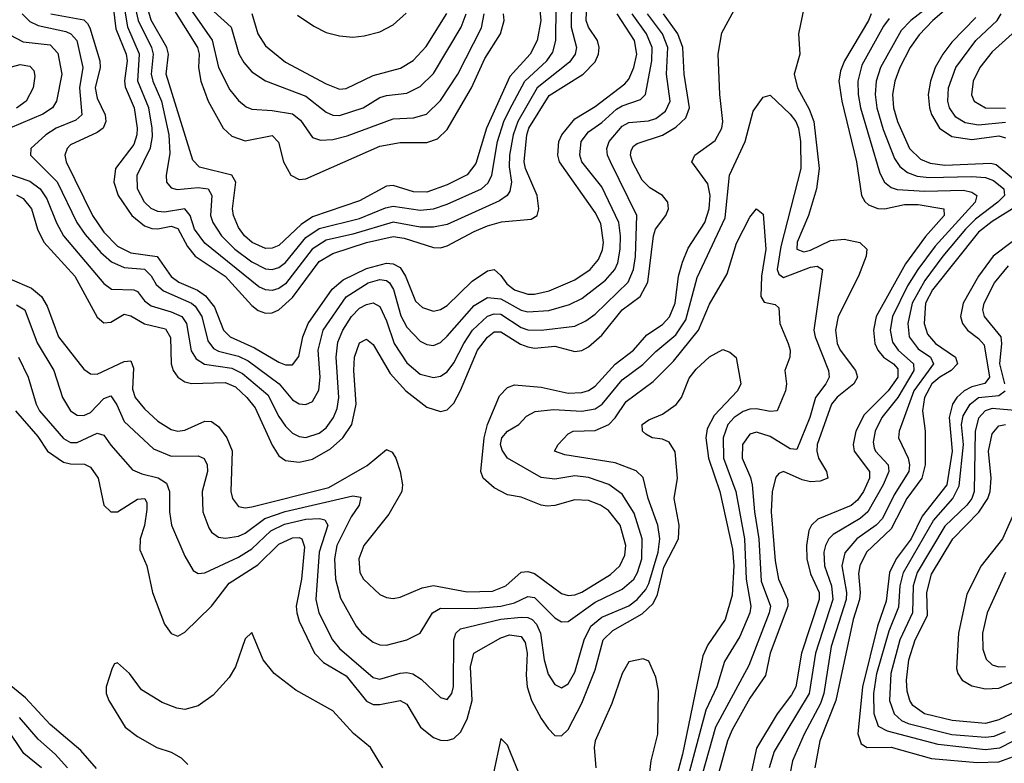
# Model space of a CAD drawing. Header units: inches. Extents: x 884549 to 1028252, y 526810 to 653624.
# Tile 350 of 656: x 901319 to 904246, y 633843 to 636052. Entities that reach past the tile are written whole.
import ezdxf

# ---------------------------------------------------------------- set-up
doc = ezdxf.new("R2010")
doc.units = ezdxf.units.IN
doc.header["$MEASUREMENT"] = 0
doc.layers.add('A9603', color=7, linetype='Continuous')

msp = doc.modelspace()

# ---------------------------------------------------------------- linework, layer by layer
at = {"layer": 'A9603', "color": 5}
for points, elevation in [([(901597, 636090), (901604.8, 636024.8), (901636, 635950), (901639.1, 635930), (901630.9, 635870.9), (901632.9, 635852.9), (901659.4, 635790), (901668.5, 635730), (901667.9, 635710), (901658.3, 635681.7), (901604.1, 635610), (901599.3, 635570), (901612.2, 635530), (901652.7, 635470), (901690, 635439.4), (901711.8, 635431.8), (901730, 635430.7), (901770, 635438.8), (901790, 635432.1), (901817.9, 635377.9), (901841.1, 635350), (901930.4, 635290.4), (902010, 635203), (902028.5, 635188.5), (902050, 635180.4), (902070, 635181.4), (902090, 635190.7), (902130, 635226.7), (902210, 635334), (902250, 635357.8), (902350, 635390.2), (902430, 635407.7), (902462.8, 635402.8), (902550, 635375.8), (902570, 635374.5), (902590, 635379.9), (902670, 635423.4), (902710, 635440.1), (902751.3, 635451.3), (902840, 635460), (902858.2, 635470), (902862.6, 635490), (902857.3, 635530), (902823.4, 635610), (902819.2, 635630), (902827.3, 635710), (902833.4, 635730), (902893.4, 635826.6), (902994.4, 635890), (903030, 635926.8), (903040.4, 635950), (903041.9, 635970), (903037, 635990), (903010.8, 636030), (903003.5, 636050), (903006.1, 636126.1)], 2920), ([(902959.6, 636110), (902958.6, 636030), (902974.8, 635970), (902970.6, 635950), (902954.2, 635925.8), (902857.4, 635850), (902800, 635750), (902786.7, 635710), (902775, 635650), (902774.6, 635614.6), (902781.4, 635570), (902776.9, 635543.1), (902768.3, 635530), (902745.5, 635514.5), (902590, 635443.3), (902550, 635436.3), (902510, 635436.3), (902430, 635450.7), (902310, 635415.3), (902230, 635397), (902188.9, 635370), (902110, 635267.1), (902090, 635253.4), (902070, 635247.2), (902050, 635249.7), (902030, 635259), (901870, 635388.7), (901839.2, 635430), (901825.9, 635470), (901810.1, 635490), (901750, 635479.9), (901730, 635482.4), (901710, 635491.7), (901690, 635510.1), (901669.4, 635550), (901668.6, 635590), (901708.6, 635671.4), (901714.7, 635705.3), (901713.7, 635730), (901703.1, 635790), (901670.5, 635870), (901675.5, 635950), (901640.5, 636030), (901628.4, 636108.4)], 2940), ([(901653.2, 636133.2), (901671.2, 636050), (901711, 635970), (901716.6, 635950), (901710.7, 635890), (901714.9, 635870), (901740.7, 635810), (901762.8, 635710), (901765.8, 635654.2), (901754.7, 635590), (901755.6, 635570), (901770, 635552.4), (901787.8, 635547.8), (901850, 635553.9), (901879.3, 635550), (901891.1, 635530), (901887.1, 635470), (901893.5, 635450), (901919.2, 635410), (901959.2, 635370), (902010, 635332.5), (902050, 635312.5), (902070, 635310.1), (902090, 635315.9), (902110, 635330.7), (902170, 635404.8), (902210, 635432.1), (902330, 635461.9), (902407, 635493), (902430, 635497.8), (902510, 635486), (902550, 635490.6), (902590, 635503.9), (902692.3, 635550), (902712, 635568), (902723.2, 635590), (902740.2, 635690), (902758.8, 635750), (902775.2, 635784.8), (902821.1, 635870), (902886.2, 635930), (902904.1, 635955.9), (902912.9, 635990), (902913.9, 636090)], 2960), ([(902864.3, 636090), (902868.7, 636050), (902858.2, 635990), (902837.4, 635950), (902776.8, 635883.2), (902706.7, 635730), (902675.3, 635624.7), (902650, 635591.3), (902590, 635561.8), (902530, 635539.8), (902490, 635541), (902430, 635560.1), (902410, 635557.8), (902330, 635513.8), (902190, 635466.7), (902156.2, 635443.8), (902090, 635381.6), (902070, 635373), (902050, 635372.3), (902010.1, 635390), (901987.6, 635410), (901970, 635435.3), (901955, 635470), (901951.8, 635490), (901961.9, 635570), (901950.1, 635590), (901854.4, 635614.4), (901834.5, 635634.5), (901754.9, 635890), (901762.2, 635950), (901756.8, 635970), (901710.7, 636050.7), (901687.4, 636130)], 2980), ([(901795.5, 636130), (901891.5, 635991.5), (901910.4, 635910), (901944, 635844), (901970, 635812.1), (901993.1, 635793.1), (902010, 635786.8), (902070, 635782.6), (902130, 635772.2), (902153.9, 635753.9), (902190, 635702.1), (902213.8, 635693.8), (902250, 635696), (902293.2, 635706.8), (902430, 635757.8), (902490, 635760.5), (902528.4, 635771.6), (902570, 635812.2), (902622.1, 635890), (902692.3, 636027.7), (902700.2, 636070)], 3040), ([(903654.9, 636110), (903634.1, 636010), (903639, 635950), (903621.7, 635890), (903631.1, 635850), (903666.5, 635786.5), (903680, 635750), (903695.9, 635610), (903687.8, 635550), (903664.1, 635470), (903630.8, 635390.8), (903629.7, 635370), (903650, 635362.9), (903670, 635367.7), (903730, 635396), (903770, 635400.5), (903816.5, 635390), (903837.4, 635370), (903835.8, 635350), (903812.7, 635290), (903752.9, 635170), (903744.3, 635130), (903749.2, 635090), (903758, 635070), (903804.5, 635010), (903809.7, 634990), (903798.9, 634970), (903749.3, 634930.7), (903733.1, 634910), (903690.1, 634790), (903688.8, 634770), (903693.8, 634750), (903717.6, 634710), (903721.3, 634690), (903699.1, 634680.9), (903670, 634679.7), (903645.2, 634685.2), (903590, 634710.4), (903575.7, 634704.3), (903566.8, 634693.2), (903556.6, 634650), (903553.1, 634590), (903564.9, 634444.9), (903574.8, 634390), (903601.4, 634330), (903602.9, 634310), (903550.3, 634170), (903536.2, 634103.8), (903490, 634036.4), (903437.5, 633942.5), (903424, 633910), (903384.4, 633770)], 2780), ([(901290, 635282.3), (901354.2, 635254.2), (901384.6, 635230), (901401, 635201), (901435.1, 635110), (901510, 635013.5), (901530, 634999.8), (901550, 634999.2), (901630, 635036.9), (901650, 635038.9), (901657.3, 635017.3), (901654.5, 634954.5), (901663, 634930), (901690, 634896.1), (901730, 634859.7), (901770, 634834.9), (901790, 634830.1), (901810, 634832.5), (901870, 634859.9), (901890, 634858), (901910, 634843.6), (901935.1, 634810), (901951, 634771), (901947.5, 634650), (901952.4, 634630), (901970, 634606.4), (901990, 634601.9), (902010, 634605.3), (902238, 634662), (902352.4, 634727.6), (902410, 634775.7), (902427.1, 634767.1), (902437.4, 634750), (902450.1, 634709.9), (902457.4, 634670), (902455, 634650), (902416.4, 634583.6), (902342.5, 634490), (902327.7, 634450), (902330.1, 634410.1), (902341.1, 634390), (902390, 634344.4), (902410, 634335.1), (902430, 634332.3), (902450, 634336.6), (902515.6, 634364.4), (902550, 634371.5), (902650, 634352.8), (902725.2, 634354.8), (902764.9, 634370), (902810, 634410.5), (902830, 634412.9), (902850, 634406.4), (902930, 634347), (902950, 634341.1), (902970, 634343.2), (902990, 634351.5), (903075.9, 634404.1), (903103.5, 634430), (903118.4, 634461.6), (903121.3, 634490), (903104.4, 634550), (903070, 634593.7), (903045.7, 634610), (903010, 634623.7), (902970, 634625.5), (902910, 634608.9), (902887, 634607), (902870, 634609.5), (902810, 634633.3), (902770, 634641), (902730, 634661.2), (902696.9, 634690), (902690.4, 634710), (902700.3, 634810), (902710.4, 634849.6), (902745.4, 634934.6), (902770, 634959.8), (902790, 634967.8), (902870, 634960.2), (902950, 634942.5), (902990, 634944.4), (903010, 634950.4), (903030, 634963.4), (903090, 635028.5), (903143.9, 635070), (903183.9, 635116.1), (903230, 635146.2), (903251, 635169), (903268.2, 635210), (903278.2, 635290), (903290, 635331.7), (903306.8, 635373.2), (903356.2, 635450), (903368.7, 635490), (903372.1, 635530), (903365, 635565), (903317.5, 635630), (903326.5, 635650), (903387.1, 635692.9), (903406.7, 635730), (903409.3, 635750), (903400.5, 635830), (903395.6, 635950), (903406.8, 636013.2), (903450, 636093.1)], 2780), ([(901770, 636094.8), (901848.4, 635970), (901852.7, 635950), (901850.6, 635910), (901858, 635870), (901880.1, 635810), (901923.9, 635730), (901950, 635705.9), (901990, 635692.5), (902070, 635708.2), (902088.4, 635688.4), (902103.3, 635630), (902125.8, 635590), (902150, 635577.7), (902170, 635579.6), (902390, 635676.5), (902450, 635687.7), (902530, 635687.2), (902561.7, 635698.3), (902590, 635725.8), (902662.7, 635850), (902702.6, 635937.4), (902749, 636010), (902759.5, 636050), (902757.3, 636070)], 3020), ([(904021, 636090), (903968.6, 636050), (903940, 636020), (903878.3, 635910), (903865.6, 635870), (903862.8, 635830), (903867.6, 635790), (903886.3, 635726.3), (903920.2, 635640.2), (903936.2, 635616.2), (903958.3, 635598.3), (903987.5, 635587.5), (904023.2, 635583.2), (904150, 635586.6), (904190, 635583.5), (904214.7, 635574.7), (904244.7, 635550), (904246.6, 635530), (904227.4, 635510), (904160.4, 635459.6), (904131.2, 635430), (904063.5, 635350), (904010, 635277.6), (903972.3, 635210), (903959.4, 635150), (903963.2, 635110), (903990, 635074.5), (904027.2, 635050), (904035.6, 635030), (903977.4, 634950), (903933.7, 634830), (903931.7, 634810), (903960.6, 634750), (903964.8, 634730), (903962.6, 634710), (903919.1, 634640.9), (903884, 634570), (903865.7, 634550), (903808.2, 634510), (903771.9, 634468.1), (903763.2, 634430), (903777.3, 634350), (903776, 634330), (903731.9, 634190), (903710.2, 634050), (903699.7, 634020.3), (903651.7, 633930), (903617.2, 633850), (903608.4, 633810)], 2860), ([(904081.3, 636090), (904033.4, 636050), (903993, 636007), (903966.1, 635970), (903935.5, 635910), (903921.1, 635870), (903914.2, 635830), (903916.8, 635790), (903928.8, 635750), (903964.5, 635670), (903997.5, 635637.5), (904026.3, 635626.3), (904070, 635620.5), (904206.3, 635626.3), (904222.2, 635622.2), (904309.4, 635550)], 2880), ([(901277.1, 635597.1), (901350, 635572.1), (901380.1, 635550), (901400.4, 635520.4), (901428.6, 635448.6), (901450.1, 635410), (901570, 635268.5), (901592.1, 635252.1), (901658.9, 635250), (901670, 635244.3), (901690, 635216.8), (901710, 635201.9), (901770, 635184.3), (901801.8, 635170), (901815.8, 635150), (901828.7, 635068.7), (901844.2, 635044.2), (901869.1, 635029.1), (901950, 635016.5), (901981.5, 635001.5), (902057.2, 634937.2), (902090, 634873.3), (902110, 634844.1), (902130, 634824.1), (902150, 634813.8), (902170, 634810.5), (902210, 634823.6), (902230, 634839.4), (902252.7, 634870), (902263, 634897), (902267.7, 634930), (902259.9, 635050), (902265.5, 635094.5), (902279.6, 635130), (902305.4, 635170), (902330, 635194.9), (902350, 635206.4), (902370, 635211), (902390, 635200.1), (902410, 635157.4), (902432.2, 635090), (902470, 635032.4), (902510, 634999.2), (902550, 634988.8), (902570, 634992.8), (902590, 635006.2), (902610, 635032.9), (902639.3, 635090), (902665.8, 635130), (902710, 635171.8), (902730, 635178.8), (902750, 635177.3), (902810, 635137.7), (902830, 635131.1), (902870, 635130.3), (902970, 635142.1), (903002.8, 635157.2), (903030, 635177.3), (903128, 635272), (903143.8, 635310), (903150, 635348.5), (903154.3, 635470), (903075.5, 635630), (903066.8, 635650), (903064.6, 635670), (903071.4, 635690), (903110, 635736.3), (903130, 635747.1), (903188.6, 635751.4), (903210, 635758.9), (903239.2, 635780.8), (903253.2, 635810), (903242.6, 635890), (903246, 635970), (903230, 636010), (903185.5, 636070)], 2840), ([(901310, 635531.4), (901330, 635521.3), (901354.3, 635490), (901372.7, 635430), (901391.2, 635391.2), (901483.4, 635290), (901550, 635168.4), (901570, 635151.2), (901590, 635153.3), (901630, 635177.5), (901650, 635172.4), (901690, 635148.6), (901753.3, 635133.3), (901768.2, 635108.2), (901769.8, 635029.8), (901775.8, 635010), (901790, 634990), (901810, 634976.6), (901830, 634971.3), (901930, 634974.8), (901961.2, 634961.2), (901995.1, 634930), (902019, 634899), (902070, 634788.5), (902090, 634756.6), (902110, 634742.1), (902150, 634737.2), (902190, 634746.4), (902243.2, 634776.8), (902279.9, 634810), (902307.2, 634850), (902319.6, 634910), (902312.5, 635010), (902314.3, 635050), (902330, 635092.4), (902350, 635102.7), (902370, 635087.4), (902420.8, 635000.8), (902467.5, 634950), (902530, 634901.2), (902570, 634888.3), (902590, 634893.4), (902610, 634913), (902630, 634950.1), (902680.6, 635070), (902710, 635109.3), (902730, 635124.6), (902750, 635125), (902808.3, 635088.3), (902830, 635079.9), (902850, 635076), (902910, 635082.6), (902970, 635066.6), (902990, 635069.7), (903010, 635080.3), (903050, 635115.3), (903109.9, 635190), (903164, 635230), (903187.1, 635272.9), (903203.4, 635410), (903209.4, 635430), (903239.9, 635470), (903248.5, 635490), (903245.9, 635510), (903230, 635529.9), (903192.4, 635552.4), (903170, 635575.3), (903140.7, 635630), (903134.8, 635650), (903136.9, 635663.1), (903143.8, 635676.2), (903155.3, 635684.7), (903230, 635709.3), (903270, 635733.2), (903299.6, 635760.4), (903310.9, 635790), (903294.5, 635890), (903291, 635970), (903275.6, 636010), (903233.6, 636070)], 2820), ([(901327.2, 636070), (901350, 636046.6), (901374.5, 636034.5), (901456.9, 636016.9), (901471.5, 636010), (901488.9, 635990), (901507.6, 635910), (901496.8, 635850), (901503.8, 635770), (901485.9, 635754.1), (901427.6, 635730), (901397.4, 635710), (901353, 635670), (901352, 635650), (901430.6, 635570.6), (901489.4, 635450), (901514.1, 635414.1), (901560.6, 635360.6), (901592.4, 635332.4), (901630, 635316.1), (901690.8, 635310.8), (901710, 635291), (901725.1, 635265.1), (901746.5, 635246.5), (901830, 635210.3), (901841, 635201), (901861.1, 635170), (901878.3, 635098.3), (901895.8, 635075.8), (901910, 635067.8), (901970, 635052.8), (901999.1, 635039.1), (902090.7, 634970.7), (902130, 634922.9), (902150, 634911.2), (902170, 634908.5), (902190, 634917.7), (902208.6, 634951.4), (902212.5, 634990), (902206.6, 635070), (902221.1, 635130), (902290, 635228.7), (902355.8, 635270), (902390, 635280.4), (902410, 635277.2), (902418.9, 635270), (902431.1, 635251.1), (902452.8, 635172.8), (902470, 635139), (902510, 635097.5), (902530, 635086.8), (902550, 635084.6), (902570, 635093), (902590, 635112.1), (902670, 635203.1), (902710, 635226.9), (902750, 635223.1), (902810, 635189.3), (902830, 635183.8), (902892, 635188), (902953.8, 635206.2), (902990, 635223.4), (903061.3, 635278.7), (903088.9, 635310), (903097.1, 635330), (903104, 635370), (903105.7, 635410), (903100.2, 635450), (903050, 635555.2), (902990.8, 635630), (902984.3, 635650), (902988.5, 635690), (903010, 635719.4), (903050, 635746.5), (903093.8, 635786.2), (903110, 635796.6), (903165.2, 635814.8), (903179.7, 635830), (903198.3, 635930), (903199.3, 635970), (903182.5, 636010), (903140.6, 636070)], 2860), ([(901411.9, 636070), (901510, 636051.6), (901520.9, 636040.9), (901528.4, 636028.4), (901557.6, 635930), (901558.2, 635910), (901543.7, 635850), (901550, 635819.1), (901573.2, 635770), (901575.5, 635750), (901567.1, 635730), (901550, 635716.6), (901470, 635680.7), (901460.1, 635670), (901453.2, 635650), (901457.4, 635630), (901536, 635470), (901570, 635421.3), (901610, 635379.5), (901650, 635360), (901728.2, 635348.2), (901770, 635289.4), (901792.9, 635272.9), (901848.3, 635248.3), (901872, 635232), (901898.2, 635198.2), (901925.6, 635130), (901945.3, 635110), (902017.6, 635077.6), (902090, 635034.6), (902110, 635027.3), (902130, 635026.8), (902148.9, 635051.1), (902161.4, 635110), (902177.4, 635150), (902248.6, 635251.4), (902280.6, 635279.4), (902350, 635313), (902410, 635328.9), (902430, 635326.9), (902450, 635315.6), (902466.5, 635290), (902496.3, 635216.3), (902516.7, 635196.7), (902550, 635186.5), (902570, 635191), (902590, 635202.7), (902664.8, 635275.2), (902710, 635306.3), (902730.1, 635310.1), (902750, 635292.1), (902767.5, 635267.5), (902790.8, 635250), (902830, 635236.9), (902850, 635236.6), (902893.7, 635246.3), (902970, 635279.3), (903015.2, 635310), (903040.2, 635339.8), (903051.9, 635368.1), (903055, 635390), (903046.5, 635446.5), (903030, 635479.4), (902923.8, 635630), (902919.2, 635650), (902922, 635690), (902930.9, 635710), (902970, 635757.4), (903030, 635794.6), (903118.2, 635861.8), (903130, 635875.5), (903145.5, 635910), (903154, 635950), (903146.8, 635990), (903095.7, 636070)], 2880), ([(901896.1, 636076.1), (901948.3, 636030), (901971, 635951), (901985.3, 635925.3), (902010, 635897.2), (902050.1, 635870.1), (902170, 635824.9), (902230, 635777.3), (902250, 635768.6), (902270, 635767.4), (902340.2, 635790), (902390, 635820.7), (902410, 635827.1), (902470, 635834.2), (902510, 635853.8), (902550, 635892.4), (902631.5, 636030), (902646.7, 636070)], 3060), ([(902010, 636070.6), (902027.5, 636010), (902050, 635974.2), (902110, 635926.5), (902230, 635861.6), (902270, 635846.2), (902290, 635847.9), (902370, 635886.9), (902451.6, 635908.4), (902489.4, 635930.6), (902527.3, 635972.7), (902589.1, 636070.9)], 3080), ([(902145.6, 636065.6), (902193.4, 636033.4), (902230, 636014.3), (902270, 636003.8), (902310, 636000.5), (902343.8, 636003.8), (902390, 636016.3), (902430, 636037), (902468.6, 636071.4)], 3120), ([(903850.7, 636070), (903842.4, 636050), (903771.8, 635930), (903759.5, 635900.5), (903754.5, 635870), (903763.4, 635810), (903806.7, 635630), (903822, 635530), (903831.7, 635511.7), (903842.3, 635502.3), (903870, 635490.8), (903890.4, 635490.4), (903950, 635502.9), (903990, 635503.4), (904066.2, 635490), (904067.7, 635470), (904011.6, 635408.4), (903953.1, 635326.9), (903865.2, 635170), (903857.7, 635130), (903861.9, 635090), (903870.3, 635070), (903886.9, 635050), (903917.1, 635030), (903930, 635014.5), (903930.2, 634990), (903901.6, 634950), (903830, 634878.1), (903805.2, 634830), (903797.4, 634790), (903800.1, 634770), (903845.3, 634710), (903846, 634690), (903827.4, 634650), (903810, 634625.1), (903791.2, 634608.8), (903692, 634568), (903673, 634550), (903665.5, 634534.5), (903658.4, 634490), (903659.7, 634450), (903670, 634405.8), (903695.9, 634350), (903696.3, 634330), (903643.8, 634170), (903626.6, 634070), (903614, 634046), (903570.9, 633990), (903510, 633888.4), (903493.3, 633810)], 2820), ([(903903.9, 636056.1), (903887, 636033), (903822.9, 635917.1), (903810.6, 635870), (903811.6, 635830), (903818.7, 635790), (903876.3, 635596.3), (903890.6, 635570), (903910, 635554.1), (903927.7, 635547.7), (904010, 635542.4), (904125.3, 635545.3), (904150, 635539.6), (904164.8, 635530), (904159.7, 635510), (904040.4, 635379.6), (903988.9, 635310), (903958.6, 635261.4), (903914.4, 635170), (903906.6, 635130), (903914.2, 635094.2), (903930.7, 635070), (903976.6, 635030), (903977.4, 635010), (903930, 634929.3), (903882, 634870), (903862.4, 634830), (903857, 634797), (903859.8, 634779.8), (903863.3, 634770), (903901, 634730), (903903.3, 634710), (903886.6, 634670), (903841, 634590), (903817.4, 634570), (903737.2, 634522.8), (903724.6, 634510), (903714.4, 634490), (903710.1, 634469.9), (903711.8, 634430), (903733.1, 634370), (903736.9, 634330), (903685.4, 634170), (903666.5, 634050), (903562, 633878), (903547.8, 633830)], 2840), ([(904161.6, 636058.4), (904090, 635985.2), (904063.5, 635950), (904041.3, 635910), (904026.7, 635870), (904020.2, 635830), (904023.8, 635790), (904030, 635771), (904053.5, 635730), (904090, 635705.1), (904150, 635695.8), (904230, 635706.8), (904250, 635701.7)], 2920), ([(904250, 635746.6), (904170, 635739.1), (904130, 635745.6), (904102.6, 635762.6), (904083.8, 635790), (904078.8, 635810), (904080.4, 635850), (904102.1, 635910), (904162.2, 635990), (904225.2, 636050), (904236.6, 636070)], 2940), ([(901290, 636007.4), (901330, 635986.6), (901410, 635977.5), (901432.6, 635952.6), (901444.4, 635890), (901428.4, 635810), (901416.6, 635790), (901388.7, 635771.3), (901290.5, 635729.5)], 2840), ([(904270, 636010.7), (904210, 635956.3), (904173.3, 635910), (904153.3, 635870), (904148.8, 635828.8), (904157.2, 635810), (904190, 635790.1), (904250, 635789.8)], 2960), ([(901257.9, 635902.1), (901320.7, 635919.3), (901350, 635914.4), (901361.2, 635901.2), (901364.5, 635884.5), (901359.1, 635850), (901338.7, 635810), (901310.2, 635789.8)], 2820), ([(901310, 635205.1), (901334.3, 635190), (901371.8, 635091.8), (901420.9, 635010), (901446.8, 634930), (901470.9, 634890), (901490, 634877.6), (901510, 634876), (901530, 634885.5), (901570, 634926.3), (901590, 634935), (901608, 634908), (901630, 634858.1), (901717.1, 634777.1), (901770, 634755.5), (901850, 634756.4), (901868.1, 634748.1), (901877.1, 634730), (901877.4, 634710), (901861.6, 634650), (901864.2, 634590), (901882.1, 634542.1), (901890, 634529.4), (901910, 634515.3), (901931.5, 634511.5), (901970, 634518.2), (901990, 634526.9), (902048.2, 634570), (902108.7, 634591.3), (902310, 634637.2), (902333.2, 634633.2), (902328.2, 634610), (902304.8, 634575.2), (902262.6, 634490), (902255.1, 634450), (902258, 634390), (902273.5, 634333.5), (902320.1, 634250), (902336.8, 634230), (902370, 634203), (902390, 634195.1), (902410, 634193.5), (902470.3, 634209.7), (902509.8, 634230), (902546.3, 634290), (902570, 634304.1), (902670, 634303.1), (902749.8, 634310.2), (902790, 634319.7), (902830, 634338.8), (902850, 634335.5), (902910, 634275.6), (902930, 634262.9), (902950, 634264.3), (903030, 634321.4), (903110, 634360.1), (903144.7, 634390), (903156.4, 634410), (903169.2, 634450), (903170.2, 634510), (903145.8, 634585.8), (903110, 634642.4), (903070.8, 634670.8), (903010, 634692), (902970, 634697.3), (902910, 634687.6), (902870, 634692.1), (902769.2, 634749.2), (902753.3, 634773.3), (902749.2, 634790), (902752.6, 634810), (902770, 634829.7), (902803.5, 634850), (902825.6, 634874.4), (902851.7, 634888.3), (902905.9, 634894.1), (902990.5, 634889.5), (903030, 634895.6), (903050.5, 634909.5), (903110, 634982.6), (903172.1, 635027.9), (903210, 635066.8), (903270, 635115.5), (903299.9, 635160.1), (903333.3, 635286.7), (903416.5, 635463.5), (903429.9, 635590.1), (903476.4, 635690), (903499.5, 635780.5), (903530, 635821.6), (903550, 635828.2), (903610, 635771.4), (903626.2, 635750), (903634.5, 635730), (903640.5, 635690), (903641.3, 635610), (903581.8, 635378.2), (903571.1, 635310), (903575.8, 635295.8), (903590, 635286.5), (903670, 635317.3), (903690, 635319.8), (903706, 635310), (903680.4, 635130), (903684, 635110), (903723.6, 635010), (903726.1, 634990), (903716.2, 634970), (903684.7, 634930), (903667.8, 634870), (903630, 634775.5), (903610, 634777.1), (903550, 634814), (903510, 634826.4), (903490, 634820.9), (903468.4, 634790), (903467.5, 634750), (903492.1, 634692.1), (903496.9, 634670), (903503.7, 634590), (903517.1, 634510), (903524, 634384), (903550.9, 634310), (903547.3, 634290), (903486.6, 634133.4), (903388.1, 633950), (903348.6, 633810)], 2760), ([(904294.9, 635505.1), (904210, 635453.1), (904170, 635421.4), (904032.5, 635250), (904012.3, 635210), (904008.1, 635150), (904018, 635118), (904042.1, 635090), (904100.8, 635050), (904107.2, 635030), (904088.5, 635010), (904054.3, 634990), (904030.9, 634970), (904009, 634930), (904002.9, 634890), (904011.1, 634830), (904010.8, 634730), (904001.6, 634690), (903956.3, 634630), (903910, 634539.8), (903837, 634470), (903816.4, 634430), (903812.7, 634407.3), (903818.3, 634350), (903816, 634330), (903797.4, 634270), (903745.8, 634030), (903697.8, 633910), (903682.9, 633830)], 2880), ([(901315.6, 635050), (901344.9, 634990), (901368.3, 634910), (901378.2, 634890), (901450, 634807.9), (901470, 634795.6), (901490, 634795.6), (901550, 634824.1), (901570, 634818), (901590, 634788.1), (901655.2, 634715.2), (901682.8, 634702.8), (901731.1, 634691.1), (901755.7, 634675.7), (901765.1, 634650), (901764.3, 634590), (901770.5, 634550), (901810, 634458.5), (901835.4, 634415.4), (901850, 634407.1), (901870, 634408.4), (901970, 634455.4), (902010, 634479.8), (902066.1, 634533.9), (902106.5, 634553.5), (902170, 634568.5), (902210.7, 634570.7), (902226.4, 634566.4), (902235.5, 634550), (902209.2, 634470), (902199.9, 634330), (902208.2, 634290), (902249.3, 634209.3), (902270, 634183.9), (902370, 634098.3), (902390, 634093), (902450, 634110.9), (902470, 634112.9), (902488.5, 634108.5), (902512.5, 634092.5), (902570, 634038.2), (902590, 634032.6), (902604.1, 634050), (902609.3, 634070.7), (902609.9, 634210.1), (902616.4, 634230), (902630, 634242.4), (902750, 634271.6), (902810, 634277.3), (902830, 634276.3), (902842.5, 634270), (902856, 634256), (902867.4, 634230), (902878.5, 634150), (902890, 634108.2), (902910, 634077.1), (902930, 634067), (902950, 634079), (902970, 634114), (902997.1, 634210), (903017.3, 634250), (903050, 634277.3), (903130, 634310.9), (903155.3, 634330), (903180.6, 634359.4), (903190, 634377.1), (903217.1, 634470), (903222.6, 634510), (903216.7, 634550), (903187.4, 634630), (903172.5, 634692.5), (903151.9, 634711.9), (903090, 634735.2), (902939.5, 634759.5), (902909.6, 634770), (902919.8, 634790), (902950, 634821.6), (902964.8, 634830), (903030, 634831.7), (903070.8, 634849.2), (903090, 634869.6), (903121.8, 634918.2), (903203, 634977), (903262.5, 635037.5), (903336.9, 635130), (903370, 635207.2), (903422.7, 635297.3), (903450, 635388.7), (903490, 635465.7), (903510, 635490.4), (903530, 635474), (903537.1, 635370), (903524.6, 635290), (903522.9, 635230), (903532.7, 635212.7), (903565.6, 635205.6), (903576.2, 635196.2), (903579.1, 635150), (903603.9, 635090), (903609.4, 635070), (903608.7, 635050), (903593.9, 635010), (903598.8, 634970), (903596.1, 634950), (903571.3, 634890), (903550, 634887.8), (903510, 634896), (903490, 634895.1), (903470, 634888), (903443, 634870), (903424.9, 634850), (903410.3, 634810), (903412.1, 634750), (903448.1, 634650), (903474.1, 634510), (903479, 634390), (903492.9, 634310), (903489.7, 634290), (903460.3, 634219.7), (903414.9, 634145.1), (903391.4, 634070), (903359.2, 634000.8), (903303.1, 633790)], 2740), ([(904270, 635392.1), (904213.6, 635350), (904169.5, 635290), (904123.9, 635210), (904116.5, 635170), (904121.9, 635150), (904137.4, 635130), (904170, 635105.4), (904186, 635086), (904202.3, 634990), (904188.9, 634971.1), (904150, 634961.1), (904127.1, 634950), (904105.5, 634930), (904092.7, 634910), (904082.5, 634870), (904091.2, 634770), (904076, 634670), (904002.6, 634577.4), (903969.1, 634510), (903925.2, 634450), (903905.4, 634410), (903895, 634325), (903869.1, 634250), (903824.6, 634070), (903810.7, 633930.7), (903821, 633901), (903838.7, 633890), (903910, 633890.7), (904030, 633857.6), (904165.6, 633845.6), (904230, 633847.4), (904350, 633890.7)], 2920), ([(904248.2, 634970), (904233.1, 635030), (904239.4, 635090), (904236.6, 635110), (904187.7, 635170), (904182.9, 635190), (904186.2, 635210), (904217.4, 635270), (904258.7, 635321.3)], 2940), ([(901306.7, 634890), (901373.6, 634813.6), (901402.3, 634770), (901450, 634737.6), (901470, 634732.4), (901511.8, 634731.8), (901530, 634722.3), (901552.8, 634690), (901570, 634610.3), (901590, 634590.1), (901610, 634590.1), (901670, 634627.6), (901691.8, 634630), (901697.1, 634617.1), (901697.2, 634597.2), (901690.1, 634549.9), (901677.9, 634510), (901676.7, 634476.7), (901697.2, 634430), (901713.9, 634350), (901750, 634256.4), (901770, 634228.9), (901790, 634220.3), (901810, 634232.8), (901890, 634310.1), (901942, 634378), (902027.3, 634432.7), (902090, 634493.9), (902130, 634512.4), (902150, 634513.8), (902157.8, 634510), (902166.3, 634486.3), (902157.2, 634390), (902141.6, 634310), (902142.8, 634290), (902150, 634265.3), (902196, 634170), (902222.2, 634142.2), (902290, 634103.2), (902350, 634027.7), (902370, 634017.9), (902390, 634017.2), (902450, 634029.3), (902470, 634018.3), (902510.7, 633950.7), (902550, 633919.3), (902570, 633911.7), (902590, 633910.6), (902610, 633916.4), (902630, 633935.7), (902650, 633973.9), (902664.4, 634030), (902659.8, 634130), (902669.7, 634170.3), (902750, 634216.2), (902775.5, 634224.5), (902810, 634219.9), (902822.2, 634202.2), (902828.1, 634170), (902824.7, 634104.7), (902827.8, 634070), (902840.7, 634030), (902870, 633976.1), (902890, 633945.9), (902910, 633926), (902930, 633924.1), (902950, 633943.2), (902990, 634021.5), (903030, 634120.7), (903053.9, 634210), (903082.4, 634237.6), (903170, 634286.7), (903202.3, 634317.7), (903215.6, 634344.4), (903234.5, 634425.5), (903277.7, 634510), (903280.2, 634550), (903264.8, 634630), (903275.2, 634690), (903268.2, 634768.2), (903250, 634796.9), (903230, 634805.9), (903199.3, 634810), (903180.6, 634820.6), (903171.1, 634830), (903169.8, 634850), (903190, 634863.5), (903230, 634880.1), (903270.9, 634909.1), (903286.5, 634930), (903310, 634987.1), (903330, 635014), (903370, 635050.2), (903410, 635072.6), (903430, 635064.9), (903448.9, 635048.9), (903463.5, 634970), (903452.8, 634950), (903383.7, 634876.3), (903363, 634837), (903358.7, 634810), (903366.8, 634750), (903401, 634650), (903438.8, 634478.8), (903442.4, 634430), (903437.5, 634342.5), (903416.6, 634270), (903365, 634195), (903350, 634162), (903289.9, 633870), (903262.6, 633770)], 2720), ([(904350, 633948.1), (904232.2, 633887.8), (904190, 633883.3), (904050, 633899.2), (903898.9, 633938.9), (903872.8, 633952.8), (903859.4, 633990), (903858.5, 634050), (903867.5, 634110), (903903.8, 634236.2), (903932.4, 634307.6), (903936.5, 634370), (903946.4, 634410), (904035.7, 634564.3), (904093.2, 634630), (904112.3, 634667.7), (904125.3, 634790), (904119.4, 634850), (904124.3, 634875.7), (904144.4, 634910), (904170, 634929.5), (904230, 634935.6), (904249.1, 634950)], 2940), ([(904289.4, 634890.6), (904210, 634897.3), (904189.7, 634890.3), (904170, 634868.6), (904159.7, 634830), (904156.9, 634650), (904149.8, 634630), (904135, 634610), (904070, 634547.5), (903987.2, 634410), (903975.1, 634370), (903973.7, 634290), (903936.1, 634210), (903908.7, 634110), (903905.3, 634030), (903919, 633990), (903940.8, 633970), (903960.9, 633960.9), (904090, 633928.6), (904190, 633920.7), (904216.3, 633923.7), (904250, 633937.5)], 2960), ([(904282.9, 633997.1), (904230, 633971.8), (904190, 633961.6), (904091.7, 633970), (904008.8, 633990), (903974.9, 634014.9), (903965.3, 634030), (903957.4, 634057.4), (903955.3, 634090), (903962.7, 634150), (903981.6, 634210), (904017.7, 634282.3), (904016.2, 634350), (904030, 634405), (904093, 634510), (904170.6, 634589.4), (904197.1, 634630), (904204.7, 634650), (904207.7, 634690), (904199.4, 634770), (904210, 634822.2), (904230, 634845.1), (904250, 634849.9)], 2980), ([(904285.6, 634610), (904240.6, 634510), (904177.1, 634430), (904135, 634345.1), (904109.7, 634229.7), (904104.7, 634124.7), (904107.9, 634110), (904121.2, 634090), (904150, 634073.4), (904190, 634064.4), (904230, 634066.3), (904290, 634092.1)], 3020), ([(904250.1, 634410), (904195, 634290), (904181.3, 634230), (904182.1, 634182.1), (904192, 634152), (904210, 634135.3), (904230, 634129.7), (904250, 634130.8)], 3040), ([(902399.4, 633830), (902362, 633890), (902311.3, 633931.3), (902250, 633998.8), (902140.5, 634060.5), (902076.4, 634110), (902042.8, 634150), (902010, 634231.7), (901990, 634212.8), (901961, 634130), (901942.5, 634097.5), (901894.5, 634045.5), (901850, 634013.6), (901810, 634003.1), (901786.5, 634006.5), (901743.4, 634023.4), (901681.4, 634061.4), (901646, 634110), (901610, 634141.1), (901601.5, 634138.5), (901594.6, 634125.4), (901576.8, 634070), (901576.5, 634050), (901584.4, 634030), (901633.1, 633950), (901670, 633923), (901727.4, 633890), (901770, 633876.1), (901799, 633859), (901819, 633839)], 2680), ([(903174.9, 633665.1), (903197, 633850), (903216.5, 633930), (903218.7, 634058.7), (903210, 634099.3), (903190, 634146.8), (903172.9, 634152.9), (903130, 634144.7), (903110, 634110.2), (903079.3, 634020.7), (903030.2, 633910), (903027, 633890), (903032.5, 633830)], 2680), ([(901548, 633828), (901501.4, 633881.4), (901410, 633957.8), (901337, 634037), (901270.9, 634090.9)], 2720), ([(901461.5, 633830), (901425.1, 633870), (901374.3, 633914.3), (901319.3, 633979.3)], 2740), ([(901384.4, 633830), (901332.2, 633872.2), (901279.1, 633950)], 2760), ([(902804.8, 633810), (902770, 633896.5), (902750, 633916.4), (902727.4, 633810)], 2680)]:
    msp.add_lwpolyline(points, dxfattribs=dict(at, elevation=elevation))

doc.saveas('drawing.dxf')
